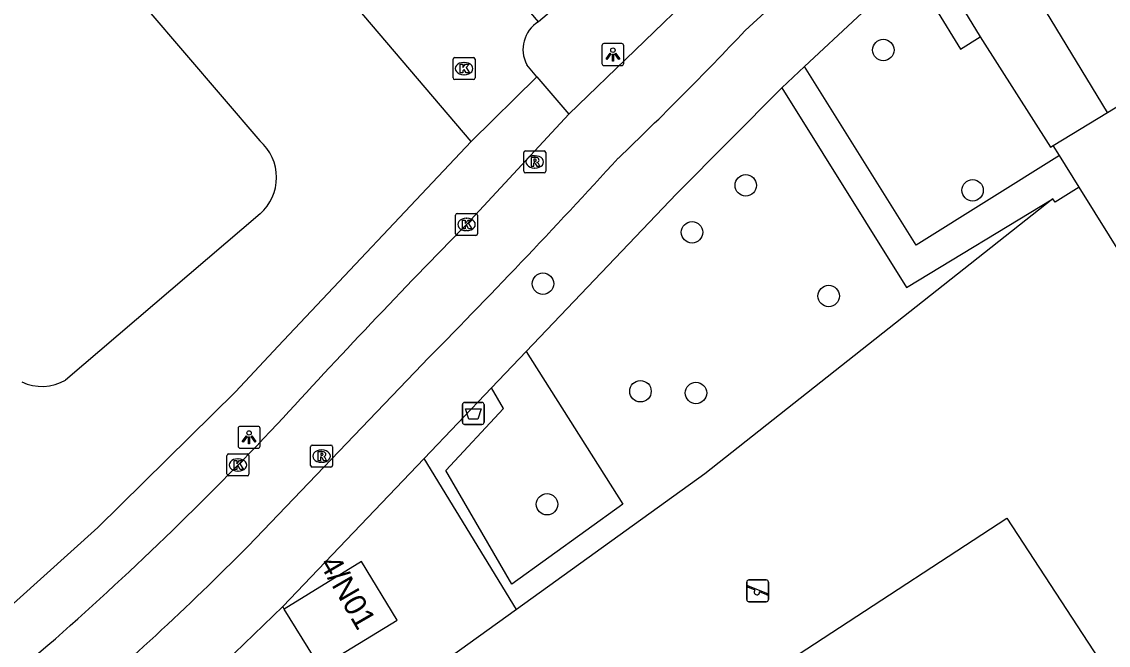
# Model space of a CAD drawing. Extents: x 157767 to 159171, y 387842 to 389425.
# Drawn here: x 158619.87 to 158669.39, y 388465.56 to 388493.96 of the extents above; entities that cross this region are included whole.
import ezdxf

# ---------------------------------------------------------------- set-up
doc = ezdxf.new("R2010")
doc.units = 0
for name, color, linetype in [('IMGEO_Afvalbak', 7, 'Continuous'), ('IMGEO_Boom', 7, 'Continuous'), ('IMGEO_Fietspad_gesloten', 7, 'Continuous'), ('IMGEO_Groenvoorziening', 7, 'Continuous'), ('IMGEO_Kolk', 7, 'Continuous'), ('IMGEO_Lichtpunt', 7, 'Continuous'), ('IMGEO_Pand', 7, 'Continuous'), ('IMGEO_Pand_nummerreeks', 7, 'Continuous'), ('IMGEO_Rijbaan_lokaal_open', 7, 'Continuous'), ('IMGEO_Rioolput', 7, 'Continuous'), ('IMGEO_Speelvoorziening', 7, 'Continuous'), ('IMGEO_Voetpad_open', 7, 'Continuous')]:
    doc.layers.add(name, color=color, linetype=linetype)

msp = doc.modelspace()

# ---------------------------------------------------------------- linework, layer by layer
at = {"layer": 'IMGEO_Afvalbak'}
for p, q in [((158639.955, 388475.718), (158639.955, 388476.518)), ((158639.955, 388476.518), (158639.955, 388475.718)), ((158640.055, 388476.618), (158640.845, 388476.618)), ((158640.845, 388476.618), (158640.055, 388476.618)), ((158640.945, 388476.518), (158640.945, 388475.718)), ((158640.945, 388475.718), (158640.945, 388476.518)), ((158640.845, 388475.618), (158640.055, 388475.618)), ((158640.055, 388475.618), (158640.845, 388475.618))]:
    msp.add_line(p, q, dxfattribs=at)
msp.add_lwpolyline([(158640.098, 388476.332), (158640.802, 388476.332), (158640.653, 388475.862), (158640.247, 388475.862), (158640.098, 388476.332)], dxfattribs=at)
for centre, start, end in [((158640.055, 388476.518), 90, 180), ((158640.055, 388476.518), 90, 180), ((158640.845, 388476.518), 0, 90), ((158640.845, 388476.518), 360, 90), ((158640.055, 388475.718), 180, 270), ((158640.055, 388475.718), 180, 270), ((158640.845, 388475.718), 270, 0), ((158640.845, 388475.718), 270, 0)]:
    msp.add_arc(centre, 0.1, start, end, dxfattribs=at)
at = {"layer": 'IMGEO_Boom'}
for centre in [(158659.135, 388492.671), (158652.866, 388486.505), (158663.203, 388486.282), (158650.417, 388484.367), (158643.623, 388482.026), (158656.646, 388481.463), (158648.067, 388477.127), (158650.598, 388477.05), (158643.811, 388471.979)]:
    msp.add_circle(centre, 0.489, dxfattribs=at)
at = {"layer": 'IMGEO_Fietspad_gesloten'}
for points in [[(158659.858, 388500), (158652.838, 388493.554)], [(158644.809, 388489.749), (158653.875, 388498.513)], [(158640.139, 388484.721), (158644.809, 388489.749)], [(158638.113, 388478.349), (158630.183, 388470.069)]]:
    msp.add_lwpolyline(points, dxfattribs=at)
for centre, radius, start, end in [((158535.454, 388604.533), 161.541, 313.69985, 316.60668), ((158412.257, 388702.368), 318.112, 315.23399, 317.57073), ((158893.829, 388235.458), 355.656, 135.50433, 137.52279), ((158518.85, 388582.075), 154.998, 311.25791, 316.62678), ((158537.442, 388561.846), 130.475, 310.16531, 315.29947), ((158429.256, 388690.879), 295.906, 307.08129, 310.40615)]:
    msp.add_arc(centre, radius, start, end, dxfattribs=at)
at = {"layer": 'IMGEO_Groenvoorziening'}
for points in [[(158666.864, 388485.888), (158650.996, 388473.359), (158642.419, 388467.188)], [(158642.859, 388478.94), (158647.265, 388471.978), (158642.208, 388468.343), (158639.196, 388473.512), (158641.827, 388476.336), (158641.285, 388477.29)], [(158642.419, 388467.188), (158638.204, 388474.061)], [(158664.766, 388471.346), (158687.711, 388436.224), (158670.967, 388425.285), (158648.022, 388460.407), (158664.766, 388471.346)], [(158642.419, 388467.188), (158635.107, 388461.928)]]:
    msp.add_lwpolyline(points, dxfattribs=at)
at = {"layer": 'IMGEO_Kolk'}
for p, q in [((158639.527, 388491.398), (158639.527, 388492.25)), ((158639.602, 388492.324), (158640.454, 388492.324)), ((158640.015, 388492.104), (158640.04, 388492.104)), ((158640.528, 388492.25), (158640.528, 388491.398)), ((158640.038, 388491.544), (158640.013, 388491.544)), ((158640.454, 388491.324), (158639.602, 388491.324)), ((158639.64, 388484.299), (158639.64, 388485.151)), ((158639.715, 388485.225), (158640.567, 388485.225)), ((158640.128, 388485.005), (158640.153, 388485.005)), ((158640.641, 388485.151), (158640.641, 388484.299)), ((158640.151, 388484.445), (158640.126, 388484.445)), ((158640.567, 388484.225), (158639.715, 388484.225)), ((158629.225, 388473.343), (158629.225, 388474.195)), ((158629.3, 388474.269), (158630.152, 388474.269)), ((158629.713, 388474.049), (158629.738, 388474.049)), ((158630.226, 388474.195), (158630.226, 388473.343)), ((158630.152, 388473.269), (158629.3, 388473.269)), ((158629.736, 388473.489), (158629.711, 388473.489))]:
    msp.add_line(p, q, dxfattribs=at)
for points in [[(158639.527, 388491.398), (158639.527, 388492.25)], [(158639.602, 388492.324), (158640.454, 388492.324)], [(158639.848, 388492.024), (158639.971, 388492.024), (158639.971, 388491.873), (158640.101, 388492.024), (158640.265, 388492.024), (158640.119, 388491.873), (158640.272, 388491.624), (158640.12, 388491.624), (158640.035, 388491.788), (158639.971, 388491.721), (158639.971, 388491.624), (158639.848, 388491.624), (158639.848, 388492.024)], [(158640.528, 388492.25), (158640.528, 388491.398)], [(158640.454, 388491.324), (158639.602, 388491.324)], [(158639.64, 388484.299), (158639.64, 388485.151)], [(158639.715, 388485.225), (158640.567, 388485.225)], [(158639.961, 388484.925), (158640.084, 388484.925), (158640.084, 388484.774), (158640.214, 388484.925), (158640.378, 388484.925), (158640.232, 388484.774), (158640.385, 388484.525), (158640.233, 388484.525), (158640.148, 388484.689), (158640.084, 388484.622), (158640.084, 388484.525), (158639.961, 388484.525), (158639.961, 388484.925)], [(158640.641, 388485.151), (158640.641, 388484.299)], [(158640.567, 388484.225), (158639.715, 388484.225)], [(158629.225, 388473.343), (158629.225, 388474.195)], [(158629.3, 388474.269), (158630.152, 388474.269)], [(158630.226, 388474.195), (158630.226, 388473.343)], [(158629.546, 388473.969), (158629.669, 388473.969), (158629.669, 388473.818), (158629.799, 388473.969), (158629.963, 388473.969), (158629.817, 388473.818), (158629.97, 388473.569), (158629.818, 388473.569), (158629.733, 388473.733), (158629.669, 388473.666), (158629.669, 388473.569), (158629.546, 388473.569), (158629.546, 388473.969)], [(158630.152, 388473.269), (158629.3, 388473.269)]]:
    msp.add_lwpolyline(points, dxfattribs=at)
for centre, start, end in [((158639.604, 388492.248), 91.552, 178.448), ((158639.604, 388492.248), 91.552, 178.448), ((158640.452, 388492.248), 1.552, 88.448), ((158640.452, 388492.248), 1.552, 88.448), ((158639.604, 388491.4), 181.552, 268.448), ((158639.604, 388491.4), 181.552, 268.448), ((158640.452, 388491.4), 271.552, 358.448), ((158640.452, 388491.4), 271.552, 358.448), ((158639.717, 388485.149), 91.552, 178.448), ((158639.717, 388485.149), 91.552, 178.448), ((158640.565, 388485.149), 1.552, 88.448), ((158640.565, 388485.149), 1.552, 88.448), ((158639.717, 388484.301), 181.552, 268.448), ((158639.717, 388484.301), 181.552, 268.448), ((158640.565, 388484.301), 271.552, 358.448), ((158640.565, 388484.301), 271.552, 358.448), ((158629.302, 388474.193), 91.552, 178.448), ((158629.302, 388474.193), 91.552, 178.448), ((158630.15, 388474.193), 1.552, 88.448), ((158630.15, 388474.193), 1.552, 88.448), ((158629.302, 388473.345), 181.552, 268.448), ((158629.302, 388473.345), 181.552, 268.448), ((158630.15, 388473.345), 271.552, 358.448), ((158630.15, 388473.345), 271.552, 358.448)]:
    msp.add_arc(centre, 0.0765, start, end, dxfattribs=at)
for centre, major_axis, ratio, start_param, end_param in [((158640.014, 388491.824), (-0.387, 0.002), 0.722429, 4.712389, 7.853982), ((158640.039, 388491.824), (-0.39, 0.002), 0.717154, 1.570796, 4.712389), ((158640.127, 388484.725), (-0.387, 0.002), 0.722429, 4.712389, 7.853982), ((158640.152, 388484.725), (-0.39, 0.002), 0.717154, 1.570796, 4.712389), ((158629.712, 388473.769), (-0.387, 0.002), 0.722429, 4.712389, 7.853982), ((158629.737, 388473.769), (-0.39, 0.002), 0.717154, 1.570796, 4.712389)]:
    msp.add_ellipse(centre, major_axis=major_axis, ratio=ratio, start_param=start_param, end_param=end_param, dxfattribs=at)
at = {"layer": 'IMGEO_Lichtpunt'}
for p, q in [((158646.311, 388492.866), (158646.311, 388492.059)), ((158646.311, 388492.866), (158646.311, 388492.059)), ((158647.213, 388492.961), (158646.405, 388492.961)), ((158647.213, 388492.961), (158646.405, 388492.961)), ((158647.307, 388492.059), (158647.307, 388492.866)), ((158647.307, 388492.059), (158647.307, 388492.866)), ((158646.405, 388491.965), (158647.213, 388491.965)), ((158646.405, 388491.965), (158647.213, 388491.965)), ((158630.637, 388475.527), (158629.829, 388475.527)), ((158630.637, 388475.527), (158629.829, 388475.527)), ((158629.735, 388475.432), (158629.735, 388474.625)), ((158629.735, 388475.432), (158629.735, 388474.625)), ((158630.731, 388474.625), (158630.731, 388475.432)), ((158630.731, 388474.625), (158630.731, 388475.432)), ((158629.829, 388474.531), (158630.637, 388474.531)), ((158629.829, 388474.531), (158630.637, 388474.531))]:
    msp.add_line(p, q, dxfattribs=at)
for points in [[(158646.685, 388492.53), (158646.724, 388492.502), (158646.536, 388492.24), (158646.498, 388492.267), (158646.685, 388492.53)], [(158646.787, 388492.482), (158646.834, 388492.482), (158646.834, 388492.16), (158646.787, 388492.16), (158646.787, 388492.482)], [(158646.897, 388492.502), (158646.935, 388492.529), (158647.122, 388492.267), (158647.083, 388492.239), (158646.897, 388492.502)], [(158630.109, 388475.096), (158630.148, 388475.068), (158629.96, 388474.806), (158629.922, 388474.833), (158630.109, 388475.096)], [(158630.211, 388475.048), (158630.258, 388475.048), (158630.258, 388474.726), (158630.211, 388474.726), (158630.211, 388475.048)], [(158630.321, 388475.068), (158630.359, 388475.095), (158630.546, 388474.833), (158630.507, 388474.805), (158630.321, 388475.068)]]:
    msp.add_lwpolyline(points, dxfattribs=at)
for centre in [(158646.81, 388492.664), (158630.234, 388475.23)]:
    msp.add_circle(centre, 0.0994, dxfattribs=at)
for centre, start, end in [((158646.405, 388492.866), 90, 180), ((158646.405, 388492.866), 90, 180), ((158647.213, 388492.866), 0, 90), ((158647.213, 388492.866), 0, 90), ((158646.405, 388492.059), 180, 270), ((158646.405, 388492.059), 180, 270), ((158647.213, 388492.059), 270, 0), ((158647.213, 388492.059), 270, 360), ((158629.829, 388475.432), 90, 180), ((158629.829, 388475.432), 90, 180), ((158630.637, 388475.432), 0, 90), ((158630.637, 388475.432), 0, 90), ((158629.829, 388474.625), 180, 270), ((158629.829, 388474.625), 180, 270), ((158630.637, 388474.625), 270, 0), ((158630.637, 388474.625), 270, 360)]:
    msp.add_arc(centre, 0.0946, start, end, dxfattribs=at)
at = {"layer": 'IMGEO_Pand'}
for points in [[(158618.697, 388502.572), (158630.72, 388488.527)], [(158648.257, 388498.055), (158643.414, 388493.959)], [(158661.125, 388497.258), (158663.552, 388493.273)], [(158643.414, 388493.959), (158641.325, 388496.428)], [(158669.354, 388489.832), (158666.315, 388494.82), (158668.836, 388496.375)], [(158663.552, 388493.273), (158666.76, 388488.253), (158666.875, 388488.323)], [(158669.354, 388489.832), (158671.816, 388491.331)], [(158666.875, 388488.323), (158669.354, 388489.832)], [(158630.732, 388485.206), (158621.873, 388477.634)], [(158633.478, 388464.551), (158636.986, 388466.701), (158635.352, 388469.376), (158631.834, 388467.199)], [(158633.478, 388464.551), (158631.834, 388467.199)]]:
    msp.add_lwpolyline(points, dxfattribs=at)
for centre, radius, start, end in [((158629.282, 388486.861), 2.201, 311.2243, 49.1897), ((158620.79, 388479.536), 2.188, 245.1564, 299.6489)]:
    msp.add_arc(centre, radius, start, end, dxfattribs=at)
at = {"layer": 'IMGEO_Rijbaan_lokaal_open'}
for points in [[(158640.35, 388488.498), (158630.569, 388500), (158614.765, 388518.665)], [(158643.351, 388491.453), (158642.886, 388491.996)], [(158640.35, 388488.498), (158643.351, 388491.453)], [(158667.162, 388487.863), (158666.875, 388488.323)], [(158668.062, 388486.42), (158667.162, 388487.863)], [(158699.967, 388435.267), (158668.062, 388486.42)]]:
    msp.add_lwpolyline(points, dxfattribs=at)
msp.add_arc((158644.209, 388492.693), 1.495, 122.1107, 207.7796, dxfattribs=at)
at = {"layer": 'IMGEO_Rioolput'}
for p, q in [((158642.749, 388487.147), (158642.749, 388487.999)), ((158642.824, 388488.073), (158643.676, 388488.073)), ((158643.75, 388487.999), (158643.75, 388487.147)), ((158643.237, 388487.853), (158643.262, 388487.853)), ((158643.676, 388487.073), (158642.824, 388487.073)), ((158643.26, 388487.293), (158643.235, 388487.293)), ((158633.034, 388473.745), (158633.034, 388474.597)), ((158633.109, 388474.671), (158633.961, 388474.671)), ((158634.035, 388474.597), (158634.035, 388473.745)), ((158633.522, 388474.451), (158633.547, 388474.451)), ((158633.961, 388473.671), (158633.109, 388473.671)), ((158633.545, 388473.891), (158633.52, 388473.891))]:
    msp.add_line(p, q, dxfattribs=at)
for points in [[(158642.749, 388487.147), (158642.749, 388487.999)], [(158642.824, 388488.073), (158643.676, 388488.073)], [(158643.75, 388487.999), (158643.75, 388487.147)], [(158643.338, 388487.771), (158643.086, 388487.773), (158643.086, 388487.373)], [(158643.086, 388487.373), (158643.21, 388487.373), (158643.21, 388487.535), (158643.221, 388487.535)], [(158643.264, 388487.692), (158643.21, 388487.692), (158643.21, 388487.611)], [(158643.21, 388487.611), (158643.262, 388487.611)], [(158643.268, 388487.506), (158643.339, 388487.373), (158643.479, 388487.373), (158643.414, 388487.499)], [(158643.676, 388487.073), (158642.824, 388487.073)], [(158633.034, 388473.745), (158633.034, 388474.597)], [(158633.109, 388474.671), (158633.961, 388474.671)], [(158634.035, 388474.597), (158634.035, 388473.745)], [(158633.623, 388474.369), (158633.371, 388474.371), (158633.371, 388473.971)], [(158633.371, 388473.971), (158633.495, 388473.971), (158633.495, 388474.133), (158633.506, 388474.133)], [(158633.549, 388474.29), (158633.495, 388474.29), (158633.495, 388474.209)], [(158633.495, 388474.209), (158633.547, 388474.209)], [(158633.553, 388474.104), (158633.624, 388473.971), (158633.764, 388473.971), (158633.699, 388474.097)], [(158633.961, 388473.671), (158633.109, 388473.671)]]:
    msp.add_lwpolyline(points, dxfattribs=at)
for centre, radius, start, end in [((158642.826, 388487.997), 0.0765, 91.552, 178.448), ((158642.826, 388487.997), 0.0765, 91.552, 178.448), ((158643.674, 388487.997), 0.0765, 1.552, 88.448), ((158643.674, 388487.997), 0.0765, 1.552, 88.448), ((158643.22, 388487.482), 0.0533, 26.0293, 88.6989), ((158643.246, 388487.8), 0.19, 274.7715, 282.9687), ((158643.27, 388487.596), 0.0964, 77.0061, 93.1865), ((158643.284, 388487.653), 0.0378, 276.6634, 79.6772), ((158643.337, 388487.661), 0.109, 350.3612, 89.416), ((158643.335, 388487.661), 0.112, 277.5842, 350.9817), ((158643.319, 388487.446), 0.108, 29.5134, 73.7905), ((158642.826, 388487.149), 0.0765, 181.552, 268.448), ((158642.826, 388487.149), 0.0765, 181.552, 268.448), ((158643.674, 388487.149), 0.0765, 271.552, 358.448), ((158643.674, 388487.149), 0.0765, 271.552, 358.448), ((158633.111, 388474.595), 0.0765, 91.552, 178.448), ((158633.111, 388474.595), 0.0765, 91.552, 178.448), ((158633.959, 388474.595), 0.0765, 1.552, 88.448), ((158633.959, 388474.595), 0.0765, 1.552, 88.448), ((158633.505, 388474.08), 0.0533, 26.0293, 88.6989), ((158633.531, 388474.398), 0.19, 274.7715, 282.9687), ((158633.555, 388474.194), 0.0964, 77.0061, 93.1865), ((158633.569, 388474.251), 0.0378, 276.6634, 79.6772), ((158633.622, 388474.259), 0.109, 350.3612, 89.416), ((158633.62, 388474.259), 0.112, 277.5842, 350.9817), ((158633.604, 388474.044), 0.108, 29.5134, 73.7905), ((158633.111, 388473.747), 0.0765, 181.552, 268.448), ((158633.111, 388473.747), 0.0765, 181.552, 268.448), ((158633.959, 388473.747), 0.0765, 271.552, 358.448), ((158633.959, 388473.747), 0.0765, 271.552, 358.448)]:
    msp.add_arc(centre, radius, start, end, dxfattribs=at)
for centre, major_axis, ratio, start_param, end_param in [((158643.236, 388487.573), (-0.387, 0.002), 0.722429, 4.712389, 7.853982), ((158643.261, 388487.573), (-0.39, 0.002), 0.717154, 1.570796, 4.712389), ((158633.521, 388474.171), (-0.387, 0.002), 0.722429, 4.712389, 7.853982), ((158633.546, 388474.171), (-0.39, 0.002), 0.717154, 1.570796, 4.712389)]:
    msp.add_ellipse(centre, major_axis=major_axis, ratio=ratio, start_param=start_param, end_param=end_param, dxfattribs=at)
at = {"layer": 'IMGEO_Speelvoorziening'}
for p, q in [((158652.91, 388467.635), (158652.91, 388468.435)), ((158652.91, 388468.435), (158652.91, 388467.635)), ((158653.293, 388468.063), (158652.954, 388468.2)), ((158652.979, 388468.26), (158653.855, 388467.907)), ((158653.01, 388468.535), (158653.8, 388468.535)), ((158653.8, 388468.535), (158653.01, 388468.535)), ((158653.9, 388468.435), (158653.9, 388467.635)), ((158653.9, 388467.635), (158653.9, 388468.435)), ((158653.831, 388467.847), (158653.491, 388467.984)), ((158653.8, 388467.535), (158653.01, 388467.535)), ((158653.01, 388467.535), (158653.8, 388467.535))]:
    msp.add_line(p, q, dxfattribs=at)
for centre, radius, start, end in [((158653.01, 388468.435), 0.1, 90, 180), ((158653.01, 388468.435), 0.1, 90, 180), ((158652.967, 388468.23), 0.0327, 68.078, 248.078), ((158653.8, 388468.435), 0.1, 0, 90), ((158653.8, 388468.435), 0.1, 360, 90), ((158653.01, 388467.635), 0.1, 180, 270), ((158653.01, 388467.635), 0.1, 180, 270), ((158653.372, 388467.973), 0.12, 130.9928, 5.1632), ((158653.8, 388467.635), 0.1, 270, 0), ((158653.8, 388467.635), 0.1, 270, 0), ((158653.843, 388467.877), 0.0327, 248.078, 68.078)]:
    msp.add_arc(centre, radius, start, end, dxfattribs=at)
at = {"layer": 'IMGEO_Voetpad_open'}
for points in [[(158655.55, 388491.924), (158660.38, 388496.429), (158662.648, 388492.703), (158663.552, 388493.273)], [(158654.51, 388490.947), (158655.55, 388491.924)], [(158667.162, 388487.863), (158660.631, 388483.786), (158655.55, 388491.924)], [(158643.351, 388491.453), (158644.809, 388489.749)], [(158642.859, 388478.94), (158649.707, 388486.119), (158654.51, 388490.947)], [(158654.51, 388490.947), (158660.186, 388481.857), (158666.864, 388485.888)], [(158580.59, 388436.753), (158584.771, 388440.019), (158591.218, 388444.966), (158595.873, 388448.598), (158597.911, 388450.189), (158613.32, 388462.213), (158618.4, 388466.48), (158623.335, 388470.914), (158629.613, 388477.098), (158631.562, 388479.175), (158640.35, 388488.498)], [(158668.062, 388486.42), (158666.961, 388485.733), (158666.864, 388485.888)], [(158641.285, 388477.29), (158642.859, 388478.94)], [(158638.204, 388474.061), (158641.285, 388477.29)], [(158631.773, 388467.32), (158638.204, 388474.061)], [(158631.773, 388467.32), (158629.121, 388464.777)], [(158631.834, 388467.199), (158631.773, 388467.32)]]:
    msp.add_lwpolyline(points, dxfattribs=at)

# ---------------------------------------------------------------- texts
at = {"layer": 'IMGEO_Pand_nummerreeks'}
msp.add_text('4/N01', height=1, rotation=299.9816, dxfattribs=at).set_placement((158633.412, 388469.275))

doc.saveas('drawing.dxf')
